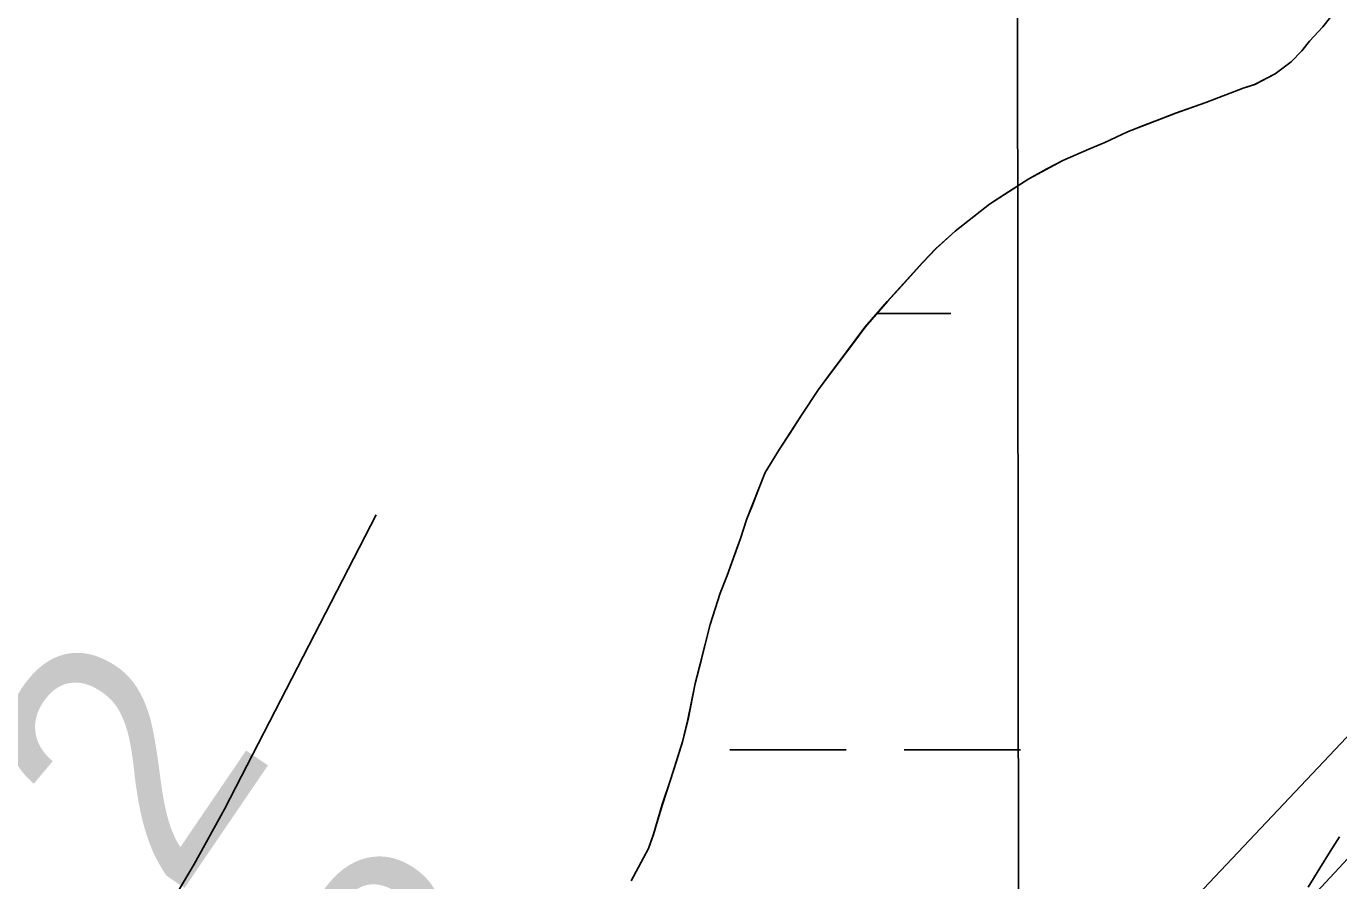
# Model space of a CAD drawing. Extents: x 3297735 to 3335592, y 670436 to 695807.
# Drawn here: x 3317342.9 to 3317704.4, y 691081 to 691316.2 of the extents above; entities that cross this region are included whole.
import ezdxf

# ---------------------------------------------------------------- set-up
doc = ezdxf.new("R2010")
doc.units = 0
for name, color, linetype in [('V-GRID-MAJR', 7, 'Continuous'), ('V-RIVR-EDGE', 7, 'Continuous'), ('V-RIVR-RANG', 7, 'Continuous'), ('V-ROAD-CNTR', 7, 'Continuous'), ('V-SITE-VEGE', 7, 'Continuous'), ('V-TOPO-MINR', 7, 'Continuous'), ('V-TOPO-SHOR', 7, 'Continuous'), ('V-WETL-SWMP', 7, 'Continuous')]:
    doc.layers.add(name, color=color, linetype=linetype)

msp = doc.modelspace()

# ---------------------------------------------------------------- linework, layer by layer
at = {"layer": 'V-GRID-MAJR'}
msp.add_lwpolyline([(3317613.19, 694012.57), (3317614.99, 692249.17), (3317618.11, 689185.08), (3317621.45, 685897.36), (3317623.83, 683567.34), (3317626.56, 680885.93), (3317629.35, 678140.95), (3317631.33, 676194.39), (3317631.71, 675828.01)], dxfattribs=at)
at = {"layer": 'V-RIVR-EDGE'}
msp.add_spline([(3319555.14, 694014.55), (3319548.52, 694002.76), (3319539.36, 693985.79), (3319509.78, 693923.27), (3319496.46, 693903), (3319479.41, 693878.17), (3319464.01, 693854.58), (3319445.27, 693818.98), (3319424.44, 693775.51), (3319406.53, 693740.74), (3319395.69, 693713), (3319386.52, 693693.13), (3319372.79, 693671.61), (3319340.34, 693621.53), (3319316.61, 693580.14), (3319295.79, 693542.89), (3319282.06, 693520.96), (3319271.65, 693502.33), (3319267.89, 693489.49), (3319259.98, 693475.83), (3319250.42, 693465.08), (3319246.25, 693454.32), (3319237.93, 693442.32), (3319231.68, 693428.65), (3319225.43, 693414.99), (3319219.61, 693410.03), (3319205.47, 693391.42), (3319185.09, 693363.28), (3319164.7, 693327.69), (3319143.08, 693301.21), (3319109.39, 693253.21), (3319083.6, 693218.46), (3319061.14, 693187.85), (3319039.52, 693157.64), (3319018.29, 693123.29), (3318994.59, 693091.02), (3318949.68, 693031.86), (3318931.37, 693004.55), (3318913.08, 692981.38), (3318902.25, 692962.76), (3318892.68, 692944.55), (3318876.03, 692916.4), (3318861.86, 692887.84), (3318841.46, 692848.51), (3318822.29, 692807.53), (3318806.46, 692774.41), (3318803.1, 692758.66), (3318804.31, 692744.98), (3318808.02, 692734.61), (3318808.84, 692730.46), (3318817.11, 692725.47), (3318826.63, 692719.23), (3318832.83, 692713), (3318835.72, 692705.53), (3318835.27, 692692.27), (3318829.85, 692681.5), (3318819.88, 692669.09), (3318809.47, 692651.3), (3318783.24, 692602.87), (3318768.67, 692580.52), (3318760.79, 692575.98), (3318753.73, 692573.1), (3318747.11, 692573.94), (3318739.24, 692579.76), (3318735.53, 692585.58), (3318730.56, 692588.49), (3318721.44, 692588.1), (3318700.27, 692573.64), (3318679.48, 692549.66), (3318660.76, 692522.35), (3318646.6, 692493.37), (3318637.03, 692477.64), (3318624.96, 692456.95), (3318607.08, 692434.19), (3318599.98, 692413.49), (3318583.3, 692372.49), (3318565.82, 692342.28), (3318547.09, 692313.73), (3318534.2, 692295.52), (3318512.56, 692258.69), (3318488.02, 692224.76), (3318446.4, 692155.23), (3318418.11, 692112.61), (3318397.31, 692084.47), (3318386.91, 692066.68), (3318376.5, 692048.05), (3318354.44, 692011.22), (3318333.22, 691976.45), (3318316.13, 691940.02), (3318301.57, 691917.67), (3318275.38, 691884.99), (3318265.81, 691873), (3318250.82, 691844.85), (3318236.64, 691808.41), (3318222.07, 691781.09), (3318194.96, 691714.01), (3318179.96, 691684.2), (3318162.07, 691654.82), (3318140.84, 691619.64), (3318130.44, 691603.92), (3318120.89, 691595.24), (3318105.09, 691577.87), (3318090.12, 691558.42), (3318067.68, 691532.37), (3318043.56, 691501.75), (3318020.26, 691465.75), (3317998.21, 691433.06), (3317973.66, 691392.92), (3317962.42, 691371.81), (3317929.95, 691315.1), (3317907.9, 691282.41), (3317889.2, 691263.39), (3317870.48, 691238.16), (3317844.7, 691202.99), (3317833.05, 691186.02), (3317808.09, 691148.78), (3317780.64, 691109.47), (3317756.1, 691076.38), (3317731.98, 691045.35), (3317684.57, 690978.73), (3317668.76, 690954.73), (3317646.3, 690922.04), (3317635.48, 690907.15), (3317629.25, 690900.53), (3317620.1, 690889.36), (3317608.46, 690874.47), (3317601.4, 690867.03), (3317592.67, 690860.42), (3317585.59, 690845.93), (3317576.86, 690836), (3317565.64, 690821.11), (3317549.42, 690801.25), (3317522.4, 690767.75), (3317502.45, 690745), (3317489.97, 690727.62), (3317482.47, 690713.55), (3317479.54, 690701.12), (3317475.78, 690689.94), (3317474.94, 690683.31), (3317467.87, 690674.21), (3317451.65, 690653.94), (3317427.54, 690622.91), (3317406.33, 690593.95), (3317381.8, 690564.58), (3317328.18, 690504.62), (3317308.23, 690483.11), (3317290.78, 690466.16), (3317272.5, 690446.31), (3317248.81, 690422.74), (3317230.94, 690402.48), (3317202.23, 690356.54), (3317170.21, 690314.34), (3317129.47, 690266.36), (3317099.12, 690227.48), (3317085.82, 690212.59), (3317074.19, 690204.33), (3317063.38, 690189.85), (3317045.08, 690163.78), (3317020.95, 690128.61), (3316996.82, 690093.85), (3316970.63, 690059.1), (3316926.98, 690008.23), (3316891.65, 689970.6), (3316861.71, 689930.05), (3316828.03, 689887.86), (3316809.31, 689860.13), (3316797.25, 689841.93), (3316783.53, 689825.38), (3316737.37, 689762.08), (3316714.9, 689728.98), (3316681.64, 689687.61), (3316661.69, 689665.69), (3316647.97, 689646.66), (3316619.68, 689606.11), (3316602.63, 689581.28), (3316583.49, 689551.9), (3316563.93, 689519.62), (3316547.71, 689499.35), (3316541.89, 689491.9), (3316538.57, 689488.6), (3316532.31, 689474.1), (3316523.16, 689461.28), (3316509.03, 689445.15), (3316500.29, 689431.49), (3316493.22, 689419.9), (3316485.73, 689407.9), (3316486.11, 689397.12), (3316486.48, 689375.57), (3316487.29, 689371.01), (3316491.44, 689370.17), (3316493.5, 689366.43), (3316494.29, 689352.75), (3316496.75, 689341.56), (3316502.54, 689336.57), (3316504.2, 689334.08), (3316504.18, 689328.69), (3316501.27, 689325.8), (3316488.83, 689321.27), (3316487.17, 689319.61), (3316487.16, 689316.71), (3316492.96, 689316.7), (3316502.08, 689318.33), (3316508.3, 689318.32), (3316513.27, 689314.99), (3316516.58, 689314.98), (3316524.87, 689314.55), (3316535.62, 689303.33), (3316544.71, 689293.36), (3316545.54, 689290.04), (3316543.46, 689287.97), (3316525.66, 689296.72), (3316509.92, 689304.22), (3316502.06, 689307.14), (3316490.45, 689308.41), (3316482.58, 689308.02), (3316478.02, 689308.03), (3316473.47, 689311.77), (3316449.46, 689323.85), (3316424.59, 689324.74), (3316401.79, 689323.14), (3316381.47, 689318.22), (3316366.54, 689316.18), (3316352.85, 689311.24), (3316334.16, 689295.54), (3316302.2, 689277.79), (3316275.21, 689257.14), (3316266.49, 689249.28), (3316249.02, 689224.04), (3316230.28, 689191.76), (3316217.78, 689162.78), (3316200.69, 689125.93), (3316182.37, 689092.82), (3316162.8, 689054.73), (3316141.17, 689024.94), (3316114.57, 688996.41), (3316081.77, 688971.62), (3316036.89, 688926.14), (3316007.39, 688897.61), (3315987.04, 688880.67), (3315970.01, 688865.79), (3315959.63, 688858.77), (3315957.13, 688852.14), (3315955.46, 688848.42), (3315953.91, 688835.53)], degree=3, dxfattribs=at)
at = {"layer": 'V-ROAD-CNTR'}
msp.add_lwpolyline([(3317695.95, 691079.21), (3317699.19, 691084.46), (3317702.05, 691089.05), (3317704.59, 691093.05)], dxfattribs=at)
at = {"layer": 'V-SITE-VEGE'}
for p, q in [((3317699.98, 691316.02), (3317702.15, 691318.67)), ((3317696.36, 691312.03), (3317699.98, 691316.02)), ((3317694.19, 691309.38), (3317696.36, 691312.03)), ((3317686.91, 691303.08), (3317691.29, 691306.34)), ((3317691.29, 691306.34), (3317694.19, 691309.38)), ((3317681.22, 691300.16), (3317686.91, 691303.08)), ((3317667.77, 691295.2), (3317678.08, 691299.16)), ((3317678.08, 691299.16), (3317681.22, 691300.16)), ((3317646.22, 691287.07), (3317659.48, 691292.22)), ((3317659.48, 691292.22), (3317667.77, 691295.2)), ((3317639.97, 691284.14), (3317646.22, 691287.07)), ((3317628.38, 691279.22), (3317635.55, 691282.37)), ((3317635.55, 691282.37), (3317639.97, 691284.14)), ((3317619.02, 691274.17), (3317628.38, 691279.22)), ((3317608.23, 691267.23), (3317619.02, 691274.17)), ((3317598.74, 691259.77), (3317608.23, 691267.23)), ((3317593.46, 691254.99), (3317598.74, 691259.77)), ((3317589.83, 691251.19), (3317593.46, 691254.99)), ((3317580.06, 691240.37), (3317589.83, 691251.19)), ((3317573.9, 691233.35), (3317580.06, 691240.37)), ((3317561.12, 691216.15), (3317573.9, 691233.35)), ((3317556.45, 691209.16), (3317561.12, 691216.15)), ((3317550.35, 691199.73), (3317556.45, 691209.16)), ((3317546.41, 691193.32), (3317550.35, 691199.73)), ((3317541.33, 691180.57), (3317546.41, 691193.32)), ((3317539.59, 691175.14), (3317541.33, 691180.57)), ((3317535.93, 691165.02), (3317539.59, 691175.14)), ((3317534, 691160.14), (3317535.93, 691165.02)), ((3317531.23, 691151.53), (3317534, 691160.14)), ((3317527.15, 691135.27), (3317531.23, 691151.53)), ((3317525.16, 691125.37), (3317527.15, 691135.27)), ((3317523.63, 691119.21), (3317525.16, 691125.37)), ((3317520.34, 691108.73), (3317523.63, 691119.21)), ((3317518.08, 691101.99), (3317520.34, 691108.73)), ((3317515.68, 691093.76), (3317518.08, 691101.99)), ((3317514.28, 691089.82), (3317515.68, 691093.76)), ((3317509.47, 691080.97), (3317514.28, 691089.82))]:
    msp.add_line(p, q, dxfattribs=at)
at = {"layer": 'V-TOPO-MINR'}
for points in [[(3317944.27, 691371.95), (3317571.06, 690977.16), (3317553.45, 690953.44), (3317536.47, 690929.27), (3317519.92, 690904.79), (3317282.87, 690544.01), (3317253.48, 690499.62), (3317223.87, 690455.37), (3317193.96, 690411.33), (3317163.83, 690367.44), (3317112.37, 690293.04), (3317107.77, 690286.49), (3317103.1, 690279.98), (3317098.33, 690273.55), (3317093.49, 690267.17), (3317064.01, 690228.89), (3317044.25, 690203.51), (3317024.3, 690178.28), (3317004.08, 690153.27), (3316983.67, 690128.41), (3316667.77, 689747.87)], [(3317920.82, 691316.91), (3317594.38, 690966.26), (3317584.1, 690952.96), (3317574.05, 690939.51), (3317564.31, 690925.82), (3317554.79, 690911.98), (3317469.38, 690784.54), (3317417.1, 690707.01), (3317364.5, 690629.7), (3317311.45, 690552.69), (3317258.1, 690475.89), (3317132.82, 690296.72), (3317123.98, 690284.24), (3317115.02, 690271.85), (3317105.9, 690259.58), (3317096.67, 690247.39), (3317039.59, 690173.02), (3317001.42, 690123.96), (3316962.83, 690075.24), (3316923.61, 690027.01), (3316883.98, 689979.13)], [(3317325.38, 690996.19), (3317360.62, 691042.38), (3317370.73, 691056.38), (3317380.32, 691070.7), (3317389.15, 691085.51), (3317397.46, 691100.64), (3317439.25, 691181.67)]]:
    msp.add_lwpolyline(points, dxfattribs=at)
at = {"layer": 'V-TOPO-SHOR'}
for points in [[(3317702.15, 691318.67), (3317699.98, 691316.02), (3317696.36, 691312.03), (3317694.19, 691309.38), (3317691.29, 691306.34), (3317686.91, 691303.08), (3317681.22, 691300.16), (3317678.08, 691299.16), (3317667.77, 691295.2), (3317662.79, 691293.41), (3317659.48, 691292.22), (3317650.64, 691288.85), (3317646.22, 691287.07), (3317639.97, 691284.14), (3317635.55, 691282.37), (3317628.38, 691279.22), (3317623.98, 691276.89)], [(3317623.98, 691276.89), (3317619.02, 691274.17), (3317612.44, 691269.93), (3317608.23, 691267.23), (3317602.57, 691262.83), (3317598.74, 691259.76), (3317593.46, 691254.99), (3317589.83, 691251.19), (3317584.04, 691244.74), (3317580.06, 691240.37), (3317573.9, 691233.35), (3317570.3, 691228.44), (3317564.71, 691221.06), (3317561.12, 691216.15), (3317556.45, 691209.16), (3317553.22, 691204.07), (3317550.35, 691199.73), (3317546.41, 691193.32), (3317544.83, 691189.38), (3317542.73, 691183.94), (3317541.33, 691180.57), (3317539.59, 691175.14), (3317538.2, 691171.39), (3317535.93, 691165.02), (3317534, 691160.14), (3317531.23, 691151.53), (3317528.85, 691142), (3317527.15, 691135.27), (3317525.16, 691125.37), (3317523.63, 691119.21), (3317521.9, 691113.59), (3317520.34, 691108.73), (3317518.08, 691101.98), (3317517.05, 691098.43), (3317515.68, 691093.75), (3317514.28, 691089.82), (3317509.47, 691080.97)]]:
    msp.add_lwpolyline(points, dxfattribs=at)
at = {"layer": 'V-WETL-SWMP'}
for p, q in [((3317699.96, 691316.03), (3317702.13, 691318.68)), ((3317696.34, 691312.04), (3317699.96, 691316.03)), ((3317694.17, 691309.39), (3317696.34, 691312.04)), ((3317686.89, 691303.09), (3317691.27, 691306.35)), ((3317691.27, 691306.35), (3317694.17, 691309.39)), ((3317681.2, 691300.17), (3317686.89, 691303.09)), ((3317667.75, 691295.21), (3317678.06, 691299.16)), ((3317678.06, 691299.16), (3317681.2, 691300.17)), ((3317646.2, 691287.08), (3317659.46, 691292.22)), ((3317659.46, 691292.22), (3317667.75, 691295.21)), ((3317639.95, 691284.15), (3317646.2, 691287.08)), ((3317628.36, 691279.23), (3317635.53, 691282.37)), ((3317635.53, 691282.37), (3317639.95, 691284.15)), ((3317619, 691274.18), (3317628.36, 691279.23)), ((3317608.21, 691267.24), (3317619, 691274.18)), ((3317598.72, 691259.77), (3317608.21, 691267.24)), ((3317593.44, 691255), (3317598.72, 691259.77)), ((3317589.82, 691251.2), (3317593.44, 691255)), ((3317580.04, 691240.38), (3317589.82, 691251.2)), ((3317573.88, 691233.36), (3317580.04, 691240.38)), ((3317577.18, 691237.12), (3317597.54, 691237.12)), ((3317561.1, 691216.15), (3317573.88, 691233.36)), ((3317556.43, 691209.17), (3317561.1, 691216.15)), ((3317550.33, 691199.74), (3317556.43, 691209.17)), ((3317546.39, 691193.33), (3317550.33, 691199.74)), ((3317541.31, 691180.57), (3317546.39, 691193.33)), ((3317539.57, 691175.14), (3317541.31, 691180.57)), ((3317535.91, 691165.03), (3317539.57, 691175.14)), ((3317533.98, 691160.15), (3317535.91, 691165.03)), ((3317531.21, 691151.54), (3317533.98, 691160.15)), ((3317527.13, 691135.28), (3317531.21, 691151.54)), ((3317525.13, 691125.38), (3317527.13, 691135.28)), ((3317523.61, 691119.22), (3317525.13, 691125.38)), ((3317520.32, 691108.73), (3317523.61, 691119.22)), ((3317536.7, 691117.05), (3317568.7, 691117.05)), ((3317584.7, 691117.05), (3317616.7, 691117.05)), ((3317518.07, 691101.99), (3317520.32, 691108.73)), ((3317515.66, 691093.76), (3317518.07, 691101.99)), ((3317514.26, 691089.83), (3317515.66, 691093.76)), ((3317509.45, 691080.98), (3317514.26, 691089.83))]:
    msp.add_line(p, q, dxfattribs=at)

# ---------------------------------------------------------------- texts
at = {"layer": 'V-RIVR-RANG'}
for s, p in [('17.2', (3317313.84, 690972.32)), ('25.8', (3317396.63, 690916.24))]:
    msp.add_text(s, height=67, rotation=55.7483, dxfattribs=at).set_placement(p)

doc.saveas('drawing.dxf')
